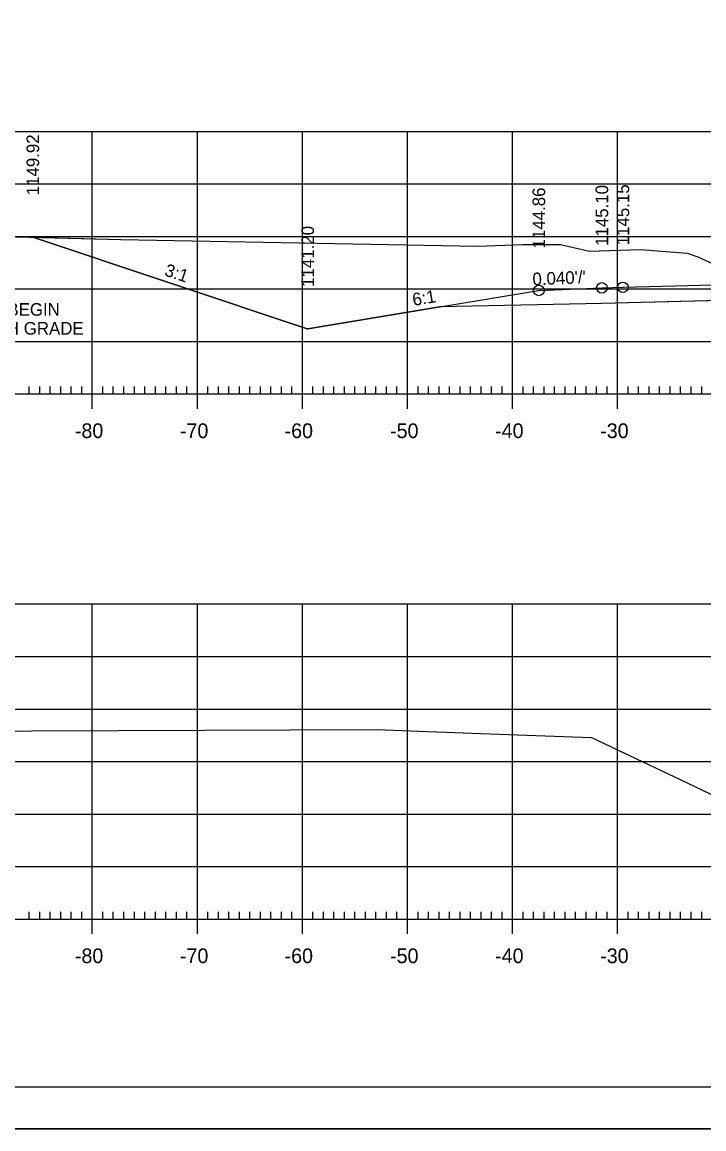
# Model space of a CAD drawing. Extents: x 1322838 to 1324533, y 339903 to 351025.
# Drawn here: x 1323617 to 1323681.9, y 339903.1 to 340008.5 of the extents above; entities that cross this region are included whole.
import ezdxf

# ---------------------------------------------------------------- set-up
doc = ezdxf.new("R2010")
doc.units = 0
for name, color, linetype in [('R_Alt Surface', 7, 'Continuous'), ('R_Axis', 7, 'Continuous'), ('R_Axis Annot', 7, 'Continuous'), ('R_Border', 7, 'Continuous'), ('R_Drive', 7, 'Continuous'), ('R_Exist Surface', 7, 'Continuous'), ('R_Fin Surface', 7, 'Continuous'), ('R_Fin Surface Annot', 7, 'Continuous'), ('R_Grid', 7, 'Continuous'), ('R_No Plot', 7, 'Continuous')]:
    doc.layers.add(name, color=color, linetype=linetype)

msp = doc.modelspace()

# ---------------------------------------------------------------- linework, layer by layer
at = {"layer": 'R_Alt Surface'}
msp.add_lwpolyline([(1323753.32, 339982.98), (1323735.22, 339983.34), (1323730.34, 339983.22), (1323730.33, 339984.55), (1323708.34, 339983.98), (1323708.33, 339982.64), (1323703.72, 339982.52), (1323672.22, 339981.7), (1323656.81, 339981.4)], dxfattribs=at)
at = {"layer": 'R_Axis'}
for p, q in [((1323623.72, 339971.7), (1323623.72, 339974.5)), ((1323633.72, 339971.7), (1323633.72, 339974.5)), ((1323643.72, 339971.7), (1323643.72, 339974.5)), ((1323653.72, 339971.7), (1323653.72, 339974.5)), ((1323663.72, 339971.7), (1323663.72, 339974.5)), ((1323673.72, 339971.7), (1323673.72, 339974.5)), ((1323563.72, 339973.1), (1323843.72, 339973.1)), ((1323617.72, 339973.1), (1323617.72, 339973.8)), ((1323618.72, 339973.1), (1323618.72, 339973.8)), ((1323619.72, 339973.1), (1323619.72, 339973.8)), ((1323620.72, 339973.1), (1323620.72, 339973.8)), ((1323621.72, 339973.1), (1323621.72, 339973.8)), ((1323622.72, 339973.1), (1323622.72, 339973.8)), ((1323624.72, 339973.1), (1323624.72, 339973.8)), ((1323625.72, 339973.1), (1323625.72, 339973.8)), ((1323626.72, 339973.1), (1323626.72, 339973.8)), ((1323627.72, 339973.1), (1323627.72, 339973.8)), ((1323628.72, 339973.1), (1323628.72, 339973.8)), ((1323629.72, 339973.1), (1323629.72, 339973.8)), ((1323630.72, 339973.1), (1323630.72, 339973.8)), ((1323631.72, 339973.1), (1323631.72, 339973.8)), ((1323632.72, 339973.1), (1323632.72, 339973.8)), ((1323634.72, 339973.1), (1323634.72, 339973.8)), ((1323635.72, 339973.1), (1323635.72, 339973.8)), ((1323636.72, 339973.1), (1323636.72, 339973.8)), ((1323637.72, 339973.1), (1323637.72, 339973.8)), ((1323638.72, 339973.1), (1323638.72, 339973.8)), ((1323639.72, 339973.1), (1323639.72, 339973.8)), ((1323640.72, 339973.1), (1323640.72, 339973.8)), ((1323641.72, 339973.1), (1323641.72, 339973.8)), ((1323642.72, 339973.1), (1323642.72, 339973.8)), ((1323644.72, 339973.1), (1323644.72, 339973.8)), ((1323645.72, 339973.1), (1323645.72, 339973.8)), ((1323646.72, 339973.1), (1323646.72, 339973.8)), ((1323647.72, 339973.1), (1323647.72, 339973.8)), ((1323648.72, 339973.1), (1323648.72, 339973.8)), ((1323649.72, 339973.1), (1323649.72, 339973.8)), ((1323650.72, 339973.1), (1323650.72, 339973.8)), ((1323651.72, 339973.1), (1323651.72, 339973.8)), ((1323652.72, 339973.1), (1323652.72, 339973.8)), ((1323654.72, 339973.1), (1323654.72, 339973.8)), ((1323655.72, 339973.1), (1323655.72, 339973.8)), ((1323656.72, 339973.1), (1323656.72, 339973.8)), ((1323657.72, 339973.1), (1323657.72, 339973.8)), ((1323658.72, 339973.1), (1323658.72, 339973.8)), ((1323659.72, 339973.1), (1323659.72, 339973.8)), ((1323660.72, 339973.1), (1323660.72, 339973.8)), ((1323661.72, 339973.1), (1323661.72, 339973.8)), ((1323662.72, 339973.1), (1323662.72, 339973.8)), ((1323664.72, 339973.1), (1323664.72, 339973.8)), ((1323665.72, 339973.1), (1323665.72, 339973.8)), ((1323666.72, 339973.1), (1323666.72, 339973.8)), ((1323667.72, 339973.1), (1323667.72, 339973.8)), ((1323668.72, 339973.1), (1323668.72, 339973.8)), ((1323669.72, 339973.1), (1323669.72, 339973.8)), ((1323670.72, 339973.1), (1323670.72, 339973.8)), ((1323671.72, 339973.1), (1323671.72, 339973.8)), ((1323672.72, 339973.1), (1323672.72, 339973.8)), ((1323674.72, 339973.1), (1323674.72, 339973.8)), ((1323675.72, 339973.1), (1323675.72, 339973.8)), ((1323676.72, 339973.1), (1323676.72, 339973.8)), ((1323677.72, 339973.1), (1323677.72, 339973.8)), ((1323678.72, 339973.1), (1323678.72, 339973.8)), ((1323679.72, 339973.1), (1323679.72, 339973.8)), ((1323680.72, 339973.1), (1323680.72, 339973.8)), ((1323681.72, 339973.1), (1323681.72, 339973.8)), ((1323623.72, 339921.7), (1323623.72, 339924.5)), ((1323633.72, 339921.7), (1323633.72, 339924.5)), ((1323643.72, 339921.7), (1323643.72, 339924.5)), ((1323653.72, 339921.7), (1323653.72, 339924.5)), ((1323663.72, 339921.7), (1323663.72, 339924.5)), ((1323673.72, 339921.7), (1323673.72, 339924.5)), ((1323617.72, 339923.1), (1323617.72, 339923.8)), ((1323618.72, 339923.1), (1323618.72, 339923.8)), ((1323619.72, 339923.1), (1323619.72, 339923.8)), ((1323620.72, 339923.1), (1323620.72, 339923.8)), ((1323621.72, 339923.1), (1323621.72, 339923.8)), ((1323622.72, 339923.1), (1323622.72, 339923.8)), ((1323624.72, 339923.1), (1323624.72, 339923.8)), ((1323625.72, 339923.1), (1323625.72, 339923.8)), ((1323626.72, 339923.1), (1323626.72, 339923.8)), ((1323627.72, 339923.1), (1323627.72, 339923.8)), ((1323628.72, 339923.1), (1323628.72, 339923.8)), ((1323629.72, 339923.1), (1323629.72, 339923.8)), ((1323630.72, 339923.1), (1323630.72, 339923.8)), ((1323631.72, 339923.1), (1323631.72, 339923.8)), ((1323632.72, 339923.1), (1323632.72, 339923.8)), ((1323634.72, 339923.1), (1323634.72, 339923.8)), ((1323635.72, 339923.1), (1323635.72, 339923.8)), ((1323636.72, 339923.1), (1323636.72, 339923.8)), ((1323637.72, 339923.1), (1323637.72, 339923.8)), ((1323638.72, 339923.1), (1323638.72, 339923.8)), ((1323639.72, 339923.1), (1323639.72, 339923.8)), ((1323640.72, 339923.1), (1323640.72, 339923.8)), ((1323641.72, 339923.1), (1323641.72, 339923.8)), ((1323642.72, 339923.1), (1323642.72, 339923.8)), ((1323644.72, 339923.1), (1323644.72, 339923.8)), ((1323645.72, 339923.1), (1323645.72, 339923.8)), ((1323646.72, 339923.1), (1323646.72, 339923.8)), ((1323647.72, 339923.1), (1323647.72, 339923.8)), ((1323648.72, 339923.1), (1323648.72, 339923.8)), ((1323649.72, 339923.1), (1323649.72, 339923.8)), ((1323650.72, 339923.1), (1323650.72, 339923.8)), ((1323651.72, 339923.1), (1323651.72, 339923.8)), ((1323652.72, 339923.1), (1323652.72, 339923.8)), ((1323654.72, 339923.1), (1323654.72, 339923.8)), ((1323655.72, 339923.1), (1323655.72, 339923.8)), ((1323656.72, 339923.1), (1323656.72, 339923.8)), ((1323657.72, 339923.1), (1323657.72, 339923.8)), ((1323658.72, 339923.1), (1323658.72, 339923.8)), ((1323659.72, 339923.1), (1323659.72, 339923.8)), ((1323660.72, 339923.1), (1323660.72, 339923.8)), ((1323661.72, 339923.1), (1323661.72, 339923.8)), ((1323662.72, 339923.1), (1323662.72, 339923.8)), ((1323664.72, 339923.1), (1323664.72, 339923.8)), ((1323665.72, 339923.1), (1323665.72, 339923.8)), ((1323666.72, 339923.1), (1323666.72, 339923.8)), ((1323667.72, 339923.1), (1323667.72, 339923.8)), ((1323668.72, 339923.1), (1323668.72, 339923.8)), ((1323669.72, 339923.1), (1323669.72, 339923.8)), ((1323670.72, 339923.1), (1323670.72, 339923.8)), ((1323671.72, 339923.1), (1323671.72, 339923.8)), ((1323672.72, 339923.1), (1323672.72, 339923.8)), ((1323674.72, 339923.1), (1323674.72, 339923.8)), ((1323675.72, 339923.1), (1323675.72, 339923.8)), ((1323676.72, 339923.1), (1323676.72, 339923.8)), ((1323677.72, 339923.1), (1323677.72, 339923.8)), ((1323678.72, 339923.1), (1323678.72, 339923.8)), ((1323679.72, 339923.1), (1323679.72, 339923.8)), ((1323680.72, 339923.1), (1323680.72, 339923.8)), ((1323681.72, 339923.1), (1323681.72, 339923.8)), ((1323563.72, 339923.1), (1323843.72, 339923.1))]:
    msp.add_line(p, q, dxfattribs=at)
at = {"layer": 'R_Border'}
msp.add_line((1323861.9, 339907.1), (1323545.72, 339907.1), dxfattribs=at)
at = {"layer": 'R_Exist Surface'}
for points in [[(1323605.14, 339988.34), (1323626.44, 339987.81), (1323660.39, 339987.16), (1323664.65, 339987.34), (1323668.29, 339987.34), (1323671.04, 339986.71), (1323675.87, 339986.87), (1323680.35, 339986.5), (1323681.35, 339986.15), (1323688.64, 339982.84)], [(1323603.24, 339940.85), (1323617.97, 339941.02), (1323650.79, 339941.14), (1323654.81, 339940.99), (1323660.73, 339940.77), (1323665.94, 339940.58), (1323671.23, 339940.39), (1323679.74, 339936.35), (1323686.73, 339933.02)]]:
    msp.add_lwpolyline(points, dxfattribs=at)
at = {"layer": 'R_Fin Surface'}
msp.add_lwpolyline([(1323618.06, 339988.02), (1323644.18, 339979.31), (1323644.2, 339979.3), (1323644.22, 339979.3), (1323656.8, 339981.4), (1323656.81, 339981.4), (1323666.2, 339982.96), (1323666.21, 339982.96), (1323666.22, 339982.96), (1323672.21, 339983.2), (1323672.22, 339983.2), (1323674.22, 339983.26), (1323674.25, 339983.26), (1323703.72, 339984.02)], dxfattribs=at)
at = {"layer": 'R_Grid'}
for p, q in [((1323563.72, 339998.1), (1323843.72, 339998.1)), ((1323623.72, 339973.1), (1323623.72, 339998.1)), ((1323633.72, 339973.1), (1323633.72, 339998.1)), ((1323643.72, 339973.1), (1323643.72, 339998.1)), ((1323653.72, 339973.1), (1323653.72, 339998.1)), ((1323663.72, 339973.1), (1323663.72, 339998.1)), ((1323673.72, 339973.1), (1323673.72, 339998.1)), ((1323563.72, 339993.1), (1323843.72, 339993.1)), ((1323563.72, 339988.1), (1323843.72, 339988.1)), ((1323563.72, 339983.1), (1323843.72, 339983.1)), ((1323563.72, 339978.1), (1323843.72, 339978.1)), ((1323563.72, 339973.1), (1323843.72, 339973.1)), ((1323563.72, 339953.1), (1323843.72, 339953.1)), ((1323623.72, 339923.1), (1323623.72, 339953.1)), ((1323633.72, 339923.1), (1323633.72, 339953.1)), ((1323643.72, 339923.1), (1323643.72, 339953.1)), ((1323653.72, 339923.1), (1323653.72, 339953.1)), ((1323663.72, 339923.1), (1323663.72, 339953.1)), ((1323673.72, 339923.1), (1323673.72, 339953.1)), ((1323563.72, 339948.1), (1323843.72, 339948.1)), ((1323563.72, 339943.1), (1323843.72, 339943.1)), ((1323563.72, 339938.1), (1323843.72, 339938.1)), ((1323563.72, 339933.1), (1323843.72, 339933.1)), ((1323563.72, 339928.1), (1323843.72, 339928.1)), ((1323563.72, 339923.1), (1323843.72, 339923.1))]:
    msp.add_line(p, q, dxfattribs=at)
at = {"layer": 'R_No Plot'}
msp.add_line((1323533.31, 339903.12), (1323866.65, 339903.12), dxfattribs=at)
for points in [[(1323533.31, 340116.46), (1323866.65, 340116.46), (1323866.65, 339903.12), (1323533.31, 339903.12)], [(1323779.64, 340112.56), (1323799.26, 340112.56), (1323799.26, 340102.68), (1323815.37, 340102.68), (1323838.57, 340102.68), (1323838.57, 340070.01), (1323861.77, 340070.01), (1323861.9, 339907.1), (1323545.72, 339907.1), (1323545.72, 340112.56)], [(1323618.06, 339988.02), (1323626.44, 339987.81), (1323660.39, 339987.16), (1323664.65, 339987.34), (1323668.29, 339987.34), (1323671.04, 339986.71), (1323675.87, 339986.87), (1323680.35, 339986.5), (1323681.35, 339986.15), (1323688.64, 339982.84), (1323689.65, 339982.16), (1323672.22, 339981.7), (1323656.81, 339981.4), (1323656.8, 339981.4), (1323644.22, 339979.3), (1323644.2, 339979.3), (1323644.18, 339979.31), (1323618.06, 339988.02)]]:
    msp.add_lwpolyline(points, close=True, dxfattribs=at)
for centre in [(1323666.22, 339982.96), (1323672.22, 339983.2), (1323674.22, 339983.26)]:
    msp.add_circle(centre, 0.5, dxfattribs=at)

# ---------------------------------------------------------------- texts
at = {"layer": 'R_Axis Annot'}
for s, p in [('-80', (1323622.06, 339968.9)), ('-70', (1323632.06, 339968.9)), ('-60', (1323642.02, 339968.9)), ('-50', (1323652.06, 339968.9)), ('-40', (1323662.06, 339968.9)), ('-30', (1323672.06, 339968.9)), ('-80', (1323622.06, 339918.9)), ('-70', (1323632.06, 339918.9)), ('-60', (1323642.02, 339918.9)), ('-50', (1323652.06, 339918.9)), ('-40', (1323662.06, 339918.9)), ('-30', (1323672.06, 339918.9))]:
    msp.add_text(s, height=1.4, dxfattribs=at).set_placement(p)
at = {"layer": 'R_Drive'}
for s, p in [('STA. 110+00.00 BEGIN', (1323603.55, 339980.55)), ('-2.10% LT. DITCH GRADE', (1323603.55, 339978.75))]:
    msp.add_text(s, height=1.2, dxfattribs=at).set_placement(p)
at = {"layer": 'R_Fin Surface Annot'}
for s, rotation, p in [('1149.92', 90, (1323618.66, 339992.02)), ('1145.10', 90, (1323672.82, 339987.2)), ('1145.15', 90, (1323674.82, 339987.26)), ('1144.86', 90, (1323666.82, 339986.96)), ('1141.20', 90, (1323644.82, 339983.3)), ('3:1', 341.5665, (1323630.51, 339984.4)), ("0.040'/'", 2.2906, (1323665.64, 339983.44)), ('6:1', 9.4606, (1323654.29, 339981.48))]:
    msp.add_text(s, height=1.2, rotation=rotation, dxfattribs=at).set_placement(p)

doc.saveas('drawing.dxf')
